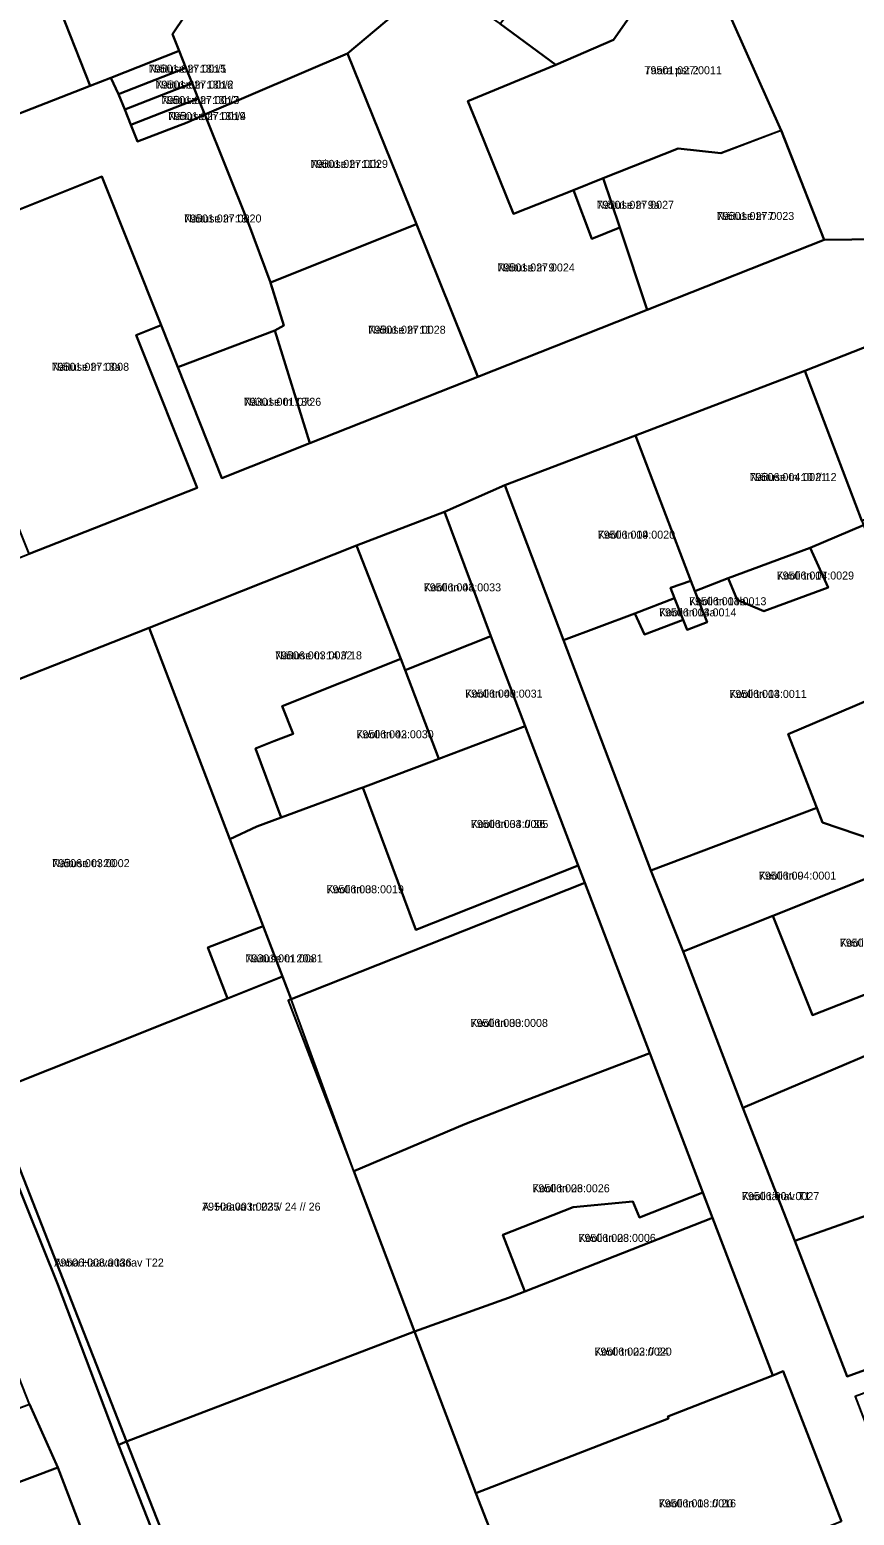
# Model space of a CAD drawing. Extents: x 643847 to 663718, y 6468443 to 6482775.
# Drawn here: x 658241.8 to 658396.3, y 6473906.7 to 6474185.2 of the extents above; entities that cross this region are included whole.
import ezdxf

# ---------------------------------------------------------------- set-up
doc = ezdxf.new("R2010")
doc.units = 0
for name, color, linetype in [('L_AADRESS', 7, 'Continuous'), ('PIIR', 7, 'Continuous'), ('TUNNUS', 7, 'Continuous')]:
    doc.layers.add(name, color=color, linetype=linetype)

msp = doc.modelspace()

# ---------------------------------------------------------------- linework, layer by layer
at = {"layer": 'PIIR'}
for points in [[(658401.03, 6474145.94), (658390.69, 6474145.8), (658382.63, 6474166.35), (658371.34, 6474191.77), (658365.01, 6474203.05), (658360.02, 6474207.72), (658337.25, 6474224.1), (658308.94, 6474244.44), (658284.53, 6474262.03), (658271.04, 6474271.75), (658257.4, 6474281.49), (658235.87, 6474296.9), (658230.88, 6474299.17), (658224.29, 6474305.2), (658197.01, 6474324.7), (658170.08, 6474343.95)], [(658069.04, 6474008.04), (658108.36, 6474033.79), (658124.28, 6474040.27), (658106.54, 6474086.42), (658101.79, 6474084.63), (658094, 6474104.11), (658102.52, 6474107.57), (658118.06, 6474071.09), (658129.1, 6474042.19), (658158.24, 6474053.78), (658187.86, 6474065.91), (658196.23, 6474069.34), (658223.92, 6474079.89), (658241.7, 6474086.94), (658273.17, 6474099.34), (658261.79, 6474127.96), (658266.44, 6474129.81), (658269.57, 6474121.94), (658277.82, 6474101.16), (658294.31, 6474107.71), (658325.8, 6474120.17), (658357.54, 6474132.71), (658390.69, 6474145.8), (658401.03, 6474145.94)], [(658443.14, 6474143.35), (658387.08, 6474121.26), (658355.34, 6474109.12), (658330.83, 6474099.83), (658319.54, 6474094.87), (658303.05, 6474088.5), (658264.18, 6474073.08), (658206.5, 6474050.37), (658195.93, 6474046.32), (658169, 6474035.72), (658133.29, 6474021.62), (658119.05, 6474013.45), (658112.11, 6474009.48), (658099.41, 6474002.19), (658061.45, 6473977.65)], [(658393.91, 6473905.57), (658383.02, 6473933.72), (658381.04, 6473932.95), (658369.77, 6473962.47), (658367.96, 6473967.26), (658358, 6473993.39), (658345.84, 6474025.32), (658344.6, 6474028.56), (658334.63, 6474054.68), (658328.24, 6474071.51), (658319.54, 6474094.87), (658330.83, 6474099.83), (658341.83, 6474070.78), (658358.18, 6474027.59), (658364.27, 6474012.42), (658375.42, 6473983.11), (658385.18, 6473958.17), (658394.98, 6473932.72), (658451.9, 6473953.54), (658453.57, 6473950.02), (658396.47, 6473929.01), (658442.52, 6473808.99)], [(658254.22, 6473897.08), (658247.08, 6473915.71), (658241.76, 6473927.55), (658227.5, 6473963.84), (658222.44, 6473977.35), (658220.96, 6473981.31), (658213.15, 6474001.77), (658210.26, 6474009.23), (658195.93, 6474046.32), (658206.5, 6474050.37), (658232.88, 6473985.27), (658247.11, 6473949.98), (658258.47, 6473919.96), (658280.75, 6473863.29)]]:
    msp.add_lwpolyline(points, dxfattribs=at)
for points in [[(658308.94, 6474244.44), (658268.56, 6474184.39), (658269.83, 6474181.24), (658257.01, 6474176.21), (658253.12, 6474174.69), (658241.89, 6474203.25), (658261.75, 6474230.55), (658284.53, 6474262.03)], [(658268.56, 6474184.39), (658308.94, 6474244.44), (658337.25, 6474224.1), (658323.18, 6474204.89), (658317.75, 6474197.46), (658316.92, 6474195.77), (658315.37, 6474192.57), (658301.38, 6474180.77), (658274.61, 6474169.32), (658273.4, 6474172.33), (658272.25, 6474175.2), (658271.09, 6474178.09), (658269.83, 6474181.24)], [(658220.23, 6474218.7), (658241.89, 6474203.25), (658253.12, 6474174.69), (658212.15, 6474158.69), (658202.29, 6474184.47), (658199.64, 6474191.39), (658168.69, 6474212.94), (658189.05, 6474240.99)], [(658337.25, 6474224.1), (658360.02, 6474207.72), (658365.01, 6474203.05), (658351.19, 6474183.33), (658340.38, 6474178.66), (658329.98, 6474186.29), (658336.48, 6474195.23), (658334.08, 6474196.98), (658331.67, 6474198.73), (658329.26, 6474200.48), (658326.85, 6474202.23), (658323.18, 6474204.89)], [(658365.01, 6474203.05), (658371.34, 6474191.77), (658382.63, 6474166.35), (658371.32, 6474162.07), (658363.33, 6474162.94), (658349.3, 6474157.38), (658343.71, 6474155.17), (658332.47, 6474150.69), (658325.94, 6474166.93), (658323.9, 6474171.84), (658340.38, 6474178.66), (658351.19, 6474183.33)], [(658357.54, 6474132.71), (658325.8, 6474120.17), (658320.84, 6474132.47), (658314.27, 6474148.74), (658301.38, 6474180.77), (658315.37, 6474192.57), (658316.92, 6474195.77), (658320.35, 6474193.28), (658322.76, 6474191.53), (658325.16, 6474189.78), (658327.57, 6474188.03), (658329.98, 6474186.29), (658340.38, 6474178.66), (658323.9, 6474171.84), (658325.94, 6474166.93), (658332.47, 6474150.69), (658343.71, 6474155.17), (658347.13, 6474146.04), (658352.4, 6474148.11)], [(658257.01, 6474176.21), (658269.83, 6474181.24), (658271.09, 6474178.09), (658258.48, 6474173.11)], [(658301.38, 6474180.77), (658314.27, 6474148.74), (658286.94, 6474137.85), (658282.73, 6474149.06), (658274.61, 6474169.32)], [(658266.44, 6474129.81), (658255.35, 6474157.69), (658218.71, 6474143.11), (658212.15, 6474158.69), (658253.12, 6474174.69), (658257.01, 6474176.21), (658258.48, 6474173.11), (658259.64, 6474170.26), (658260.79, 6474167.36), (658262.05, 6474164.24), (658271.34, 6474167.8), (658274.61, 6474169.32), (658282.73, 6474149.06), (658286.94, 6474137.85), (658289.47, 6474129.76), (658287.77, 6474128.85), (658269.57, 6474121.94)], [(658258.48, 6474173.11), (658271.09, 6474178.09), (658272.25, 6474175.2), (658259.64, 6474170.26)], [(658259.64, 6474170.26), (658272.25, 6474175.2), (658273.4, 6474172.33), (658260.79, 6474167.36)], [(658260.79, 6474167.36), (658273.4, 6474172.33), (658274.61, 6474169.32), (658271.34, 6474167.8), (658262.05, 6474164.24)], [(658390.69, 6474145.8), (658357.54, 6474132.71), (658352.4, 6474148.11), (658349.3, 6474157.38), (658363.33, 6474162.94), (658371.32, 6474162.07), (658382.64, 6474166.39)], [(658241.7, 6474086.94), (658227.27, 6474122.77), (658218.71, 6474143.11), (658255.35, 6474157.69), (658266.44, 6474129.81), (658261.79, 6474127.96), (658273.17, 6474099.34)], [(658343.71, 6474155.17), (658349.3, 6474157.38), (658352.4, 6474148.11), (658347.13, 6474146.04)], [(658314.27, 6474148.74), (658320.84, 6474132.47), (658325.71, 6474120.36), (658325.8, 6474120.17), (658294.31, 6474107.71), (658287.77, 6474128.85), (658289.47, 6474129.76), (658286.93, 6474137.78), (658286.94, 6474137.85)], [(658443.14, 6474143.35), (658454.74, 6474114.63), (658397.72, 6474093.13), (658387.08, 6474121.26)], [(658294.31, 6474107.71), (658277.82, 6474101.16), (658269.57, 6474121.94), (658287.77, 6474128.85)], [(658355.34, 6474109.12), (658387.08, 6474121.26), (658397.72, 6474093.13), (658398.05, 6474092.33), (658388.09, 6474088.08), (658372.68, 6474082.39), (658366.47, 6474079.96), (658365.68, 6474081.93)], [(658341.83, 6474070.78), (658330.83, 6474099.83), (658355.34, 6474109.12), (658365.68, 6474081.93), (658361.92, 6474080.59), (658362.67, 6474078.66), (658355.21, 6474075.81)], [(658319.54, 6474094.87), (658328.24, 6474071.51), (658312.2, 6474065.13), (658311.39, 6474067.26), (658303.05, 6474088.5)], [(658358.18, 6474027.59), (658341.83, 6474070.78), (658355.21, 6474075.81), (658356.99, 6474071.82), (658364.29, 6474074.57), (658365.02, 6474072.71), (658368.79, 6474074.15), (658366.47, 6474079.96), (658372.68, 6474082.39), (658374.38, 6474078.36), (658379.41, 6474076.21), (658391.46, 6474080.63), (658388.09, 6474088.08), (658398.05, 6474092.33), (658409.38, 6474064), (658383.96, 6474053.17), (658389.3, 6474039.36)], [(658264.18, 6474073.08), (658303.05, 6474088.5), (658311.39, 6474067.26), (658289.12, 6474058.4), (658291.16, 6474053.24), (658287.55, 6474051.82), (658284.11, 6474050.47), (658288.97, 6474037.52), (658284.39, 6474035.83), (658279.34, 6474033.45)], [(658379.41, 6474076.21), (658374.38, 6474078.36), (658372.68, 6474082.39), (658388.09, 6474088.08), (658391.46, 6474080.63)], [(658365.68, 6474081.93), (658366.47, 6474079.96), (658368.79, 6474074.15), (658365.02, 6474072.71), (658364.29, 6474074.57), (658362.67, 6474078.66), (658361.92, 6474080.59)], [(658362.67, 6474078.66), (658364.29, 6474074.57), (658356.99, 6474071.82), (658355.21, 6474075.81)], [(658275.21, 6474013.18), (658278.87, 6474003.61), (658234.33, 6473985.85), (658232.88, 6473985.27), (658206.5, 6474050.37), (658264.18, 6474073.08), (658279.34, 6474033.45), (658285.58, 6474017.15)], [(658328.24, 6474071.51), (658334.63, 6474054.68), (658318.49, 6474048.56), (658312.2, 6474065.13)], [(658311.39, 6474067.26), (658312.2, 6474065.13), (658318.49, 6474048.56), (658314.37, 6474047), (658304.26, 6474043.17), (658303.51, 6474042.89), (658288.97, 6474037.52), (658284.11, 6474050.47), (658287.55, 6474051.82), (658291.16, 6474053.24), (658289.12, 6474058.4)], [(658400.09, 6474033.29), (658390.36, 6474036.61), (658389.3, 6474039.36), (658383.96, 6474053.17), (658409.38, 6474064), (658420.43, 6474034.23), (658411.57, 6474030.95), (658409.04, 6474037.01)], [(658334.63, 6474054.68), (658344.6, 6474028.56), (658314.2, 6474016.49), (658304.26, 6474043.17), (658314.37, 6474047), (658318.49, 6474048.56)], [(658345.84, 6474025.32), (658290.8, 6474003.49), (658289.19, 6474007.72), (658279.34, 6474033.45), (658284.39, 6474035.83), (658288.97, 6474037.52), (658303.51, 6474042.89), (658304.26, 6474043.17), (658314.2, 6474016.49), (658344.6, 6474028.56)], [(658358.18, 6474027.59), (658389.3, 6474039.36), (658390.36, 6474036.61), (658400.09, 6474033.29), (658409.04, 6474037.01), (658411.57, 6474030.95), (658398.73, 6474026.17), (658381.04, 6474019.12), (658364.27, 6474012.42)], [(658416.34, 6474000.48), (658375.42, 6473983.11), (658364.27, 6474012.42), (658381.04, 6474019.12), (658388.47, 6474000.49), (658406.19, 6474007.4), (658398.73, 6474026.17), (658411.57, 6474030.95), (658420.43, 6474034.23), (658431.79, 6474005.62), (658421.08, 6474002.04)], [(658381.04, 6474019.12), (658398.73, 6474026.17), (658406.19, 6474007.4), (658388.47, 6474000.49)], [(658358, 6473993.39), (658335.01, 6473984.63), (658323.36, 6473980.02), (658302.55, 6473971.24), (658290.8, 6474003.49), (658345.84, 6474025.32)], [(658278.87, 6474003.61), (658275.21, 6474013.18), (658285.58, 6474017.15), (658289.19, 6474007.72)], [(658234.33, 6473985.85), (658278.87, 6474003.61), (658289.19, 6474007.72), (658290.8, 6474003.49), (658290.27, 6474003.21), (658302.45, 6473971.44), (658302.54, 6473971.21), (658313.93, 6473941.17), (658259.97, 6473920.55)], [(658403.06, 6473964.51), (658385.18, 6473958.17), (658375.42, 6473983.11), (658416.34, 6474000.48), (658421.08, 6474002.04), (658429.16, 6473973.96), (658416.52, 6473969.04), (658403.24, 6473963.85)], [(658358, 6473993.39), (658367.96, 6473967.26), (658356.11, 6473962.58), (658354.85, 6473965.55), (658343.66, 6473964.48), (658330.46, 6473959.31), (658334.62, 6473948.69), (658331.55, 6473947.49), (658313.93, 6473941.17), (658302.55, 6473971.24), (658323.36, 6473980.02), (658335.01, 6473984.63)], [(658258.47, 6473919.96), (658247.11, 6473949.98), (658232.88, 6473985.27), (658234.33, 6473985.85), (658259.97, 6473920.55)], [(658385.18, 6473958.17), (658403.06, 6473964.51), (658403.24, 6473963.85), (658416.52, 6473969.04), (658429.16, 6473973.96), (658435.94, 6473976.38), (658442.18, 6473978.73), (658448.42, 6473962.56), (658451.9, 6473953.54), (658394.98, 6473932.72)], [(658369.77, 6473962.47), (658334.62, 6473948.69), (658330.46, 6473959.31), (658343.66, 6473964.48), (658354.85, 6473965.55), (658356.11, 6473962.58), (658367.96, 6473967.26)], [(658381.04, 6473932.95), (658361.37, 6473925.25), (658361.49, 6473924.87), (658325.42, 6473910.87), (658313.93, 6473941.17), (658331.55, 6473947.49), (658334.62, 6473948.69), (658369.77, 6473962.47)], [(658282.24, 6473863.8), (658259.97, 6473920.55), (658313.93, 6473941.17), (658325.42, 6473910.87), (658336.39, 6473882.72), (658326.29, 6473879.54), (658306.94, 6473872.23)], [(658393.91, 6473905.57), (658391.87, 6473904.74), (658383.59, 6473901.37), (658346.6, 6473886.33), (658342.93, 6473885.57), (658336.39, 6473882.72), (658325.42, 6473910.87), (658361.49, 6473924.87), (658361.37, 6473925.25), (658381.04, 6473932.95), (658383.02, 6473933.72)], [(658101.04, 6473873.61), (658128.18, 6473883.63), (658171.03, 6473899.88), (658211.43, 6473916.15), (658241.76, 6473927.55), (658247.08, 6473915.71), (658210.88, 6473902.09), (658192.95, 6473895.3), (658160.95, 6473883.62), (658156.96, 6473882.17), (658133.07, 6473873.45), (658117.06, 6473867.6)], [(658280.75, 6473863.29), (658258.47, 6473919.96), (658259.97, 6473920.55), (658282.24, 6473863.8)], [(658247.08, 6473915.71), (658254.22, 6473897.08), (658228.09, 6473887.34), (658218.78, 6473883.72), (658210.88, 6473902.09)]]:
    msp.add_lwpolyline(points, close=True, dxfattribs=at)

# ---------------------------------------------------------------- texts
at = {"layer": 'L_AADRESS'}
for s, p in [('Näituse tn 13b/1', (658264.12, 6474177.17)), ('Taara pst 2', (658357.01, 6474176.87)), ('Näituse tn 13b/2', (658265.41, 6474174.18)), ('Näituse tn 13b/3', (658266.49, 6474171.28)), ('Näituse tn 13b/4', (658267.76, 6474168.28)), ('Näituse tn 11b', (658294.44, 6474159.32)), ('Näituse tn 9a', (658348.05, 6474151.65)), ('Näituse tn 7', (658370.57, 6474149.55)), ('Näituse tn 13', (658270.75, 6474149.08)), ('Näituse tn 9', (658329.46, 6474139.9)), ('Näituse tn 11', (658305.26, 6474128.23)), ('Näituse tn 13a', (658245.94, 6474121.28)), ('Näituse tn 13c', (658281.94, 6474114.72)), ('Näituse tn 10 // 12', (658376.73, 6474100.61)), ('Kooli tn 19', (658348.25, 6474089.81)), ('Kooli tn 44', (658315.64, 6474079.93)), ('Kooli tn 17', (658381.78, 6474082.15)), ('Kooli tn 13b', (658365.36, 6474077.33)), ('Kooli tn 13a', (658359.74, 6474075.24)), ('Näituse tn 14 // 18', (658287.79, 6474067.18)), ('Kooli tn 40', (658323.42, 6474060.01)), ('Kooli tn 13', (658372.91, 6474059.96)), ('Kooli tn 42', (658303.02, 6474052.39)), ('Kooli tn 34 // 36', (658324.5, 6474035.58)), ('Näituse tn 20', (658246.04, 6474028.23)), ('Kooli tn 9', (658378.44, 6474025.89)), ('Kooli tn 38', (658297.43, 6474023.33)), ('Kooli tn 5', (658393.61, 6474013.31)), ('Näituse tn 20a', (658282.23, 6474010.38)), ('Kooli tn 30', (658324.42, 6473998.28)), ('Kooli tn 26', (658336, 6473967.28)), ('Kooli tänav T1', (658375.26, 6473965.81)), ('A. Haava tn 22 // 24 // 26', (658274.13, 6473963.84)), ('Kooli tn 28', (658344.64, 6473957.98)), ('Anna Haava tänav T22', (658246.43, 6473953.36)), ('Kooli tn 22 // 24', (658347.63, 6473936.67)), ('Kooli tn 18 // 20', (658359.67, 6473908.22))]:
    msp.add_text(s, height=1.5, dxfattribs=at).set_placement(p)
at = {"layer": 'TUNNUS'}
for s, p in [('79501:027:0015', (658264.12, 6474177.17)), ('79501:027:0011', (658357.01, 6474176.87)), ('79501:027:0016', (658265.41, 6474174.18)), ('79501:027:0017', (658266.49, 6474171.28)), ('79501:027:0019', (658267.76, 6474168.28)), ('79501:027:0029', (658294.44, 6474159.32)), ('79501:027:0027', (658348.05, 6474151.65)), ('79501:027:0023', (658370.57, 6474149.55)), ('79501:027:0020', (658270.75, 6474149.08)), ('79501:027:0024', (658329.46, 6474139.9)), ('79501:027:0028', (658305.26, 6474128.23)), ('79501:027:0008', (658245.94, 6474121.28)), ('79301:001:0726', (658281.94, 6474114.72)), ('79506:004:0021', (658376.73, 6474100.61)), ('79506:004:0020', (658348.25, 6474089.81)), ('79506:003:0033', (658315.64, 6474079.93)), ('79506:004:0029', (658381.78, 6474082.15)), ('79506:004:0013', (658365.36, 6474077.33)), ('79506:004:0014', (658359.74, 6474075.24)), ('79506:003:0032', (658287.79, 6474067.18)), ('79506:003:0031', (658323.42, 6474060.01)), ('79506:004:0011', (658372.91, 6474059.96)), ('79506:003:0030', (658303.02, 6474052.39)), ('79506:003:0005', (658324.5, 6474035.58)), ('79506:003:0002', (658246.04, 6474028.23)), ('79506:004:0001', (658378.44, 6474025.89)), ('79506:003:0019', (658297.43, 6474023.33)), ('79506:004:0004', (658393.61, 6474013.31)), ('79301:001:0081', (658282.23, 6474010.38)), ('79506:003:0008', (658324.42, 6473998.28)), ('79506:003:0026', (658336, 6473967.28)), ('79506:004:0027', (658375.26, 6473965.81)), ('79506:003:0035', (658274.13, 6473963.84)), ('79506:003:0006', (658344.64, 6473957.98)), ('79506:003:0036', (658246.43, 6473953.36)), ('79506:003:0020', (658347.63, 6473936.67)), ('79506:003:0016', (658359.67, 6473908.22))]:
    msp.add_text(s, height=1.5, dxfattribs=at).set_placement(p)

doc.saveas('drawing.dxf')
